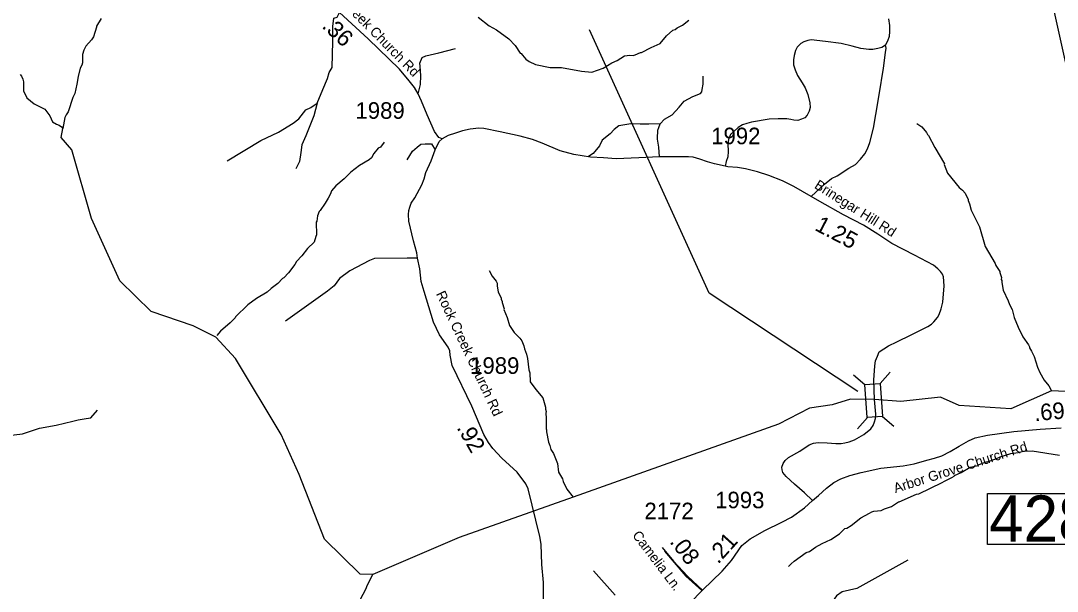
# Model space of a CAD drawing. Extents: x 1248089 to 1457196, y 820910 to 988753.
# Drawn here: x 1393514 to 1401339, y 903687 to 907996 of the extents above; entities that cross this region are included whole.
import ezdxf

# ---------------------------------------------------------------- set-up
doc = ezdxf.new("R2010")
doc.units = 0
for name, color, linetype in [('Exist Hydrographic Creek Single Shore', 7, 'Continuous'), ('Exist Hydrographic Misc Water Feature', 7, 'Continuous'), ('Exist Hydrographic River Shore', 7, 'Continuous'), ('Exist Road Non-System Type 51', 7, 'Continuous'), ('Exist Road Secondary Structure Standard Bridge CELL', 7, 'Continuous'), ('Exist Road Secondary Structure Standard Bridge Number Label', 7, 'Continuous'), ('Exist Road Secondary Type 51 Attributed', 7, 'Continuous'), ('Exist Road Secondary Type 51 Label', 7, 'Continuous'), ('Prop GRAU CAT1 Cell', 7, 'Continuous'), ('Prop Lane Lines', 7, 'Continuous')]:
    doc.layers.add(name, color=color, linetype=linetype)

msp = doc.modelspace()

# ---------------------------------------------------------------- linework, layer by layer
at = {"layer": 'Exist Hydrographic Creek Single Shore'}
for points in [[(1399958.8, 905136.2), (1399778.5, 905138.4), (1399641.1, 905094.3), (1399470, 905071), (1399234.9, 904950), (1397685.5, 904397), (1396823.9, 904092.5), (1396173, 903813.4), (1396076.9, 903815.3), (1395806.9, 904080.2), (1395616.9, 904569.8), (1395480.8, 904871.3), (1395134.8, 905446.2), (1394987.9, 905606.7), (1394814.8, 905692.3), (1394499.9, 905800.4), (1394262.8, 906031.8), (1394047.8, 906502.2), (1393899.8, 907020.6), (1393818.8, 907114.1), (1393832.8, 907180.6)], [(1402145, 905708.9), (1401789, 905440.3), (1401608, 905184.6), (1401296, 905201.8), (1400989, 905065.8), (1400598, 905090.1), (1400458, 905154), (1400158.4, 905119), (1399958.8, 905136.2)]]:
    msp.add_lwpolyline(points, dxfattribs=at)
at = {"layer": 'Exist Hydrographic Misc Water Feature'}
for points in [[(1396967.4, 908022.9), (1397049.9, 907957.2), (1397105.4, 907928), (1397199.8, 907858), (1397246.8, 907808.9), (1397285.5, 907750.1), (1397291.5, 907747.9), (1397303.2, 907735.7), (1397328.5, 907705.2), (1397352.2, 907688.7), (1397399.6, 907665.6), (1397511.2, 907643.2), (1397597.2, 907641.3), (1397746.6, 907613.9), (1397826.4, 907608.2), (1397911.1, 907638.3), (1397975.9, 907676.9), (1398016.4, 907696), (1398073.1, 907730.7), (1398113.3, 907735.8), (1398137.2, 907733.3), (1398153.3, 907737), (1398193.7, 907756), (1398201.7, 907755.8), (1398274.6, 907794.2), (1398340.8, 907823.2), (1398388.5, 907881.6), (1398437.4, 907924.6), (1398453.5, 907930.2), (1398469.8, 907941.8), (1398510.2, 907960.9), (1398559.1, 907999.8)], [(1394121.6, 908011.3), (1394085.6, 907954.5), (1394086, 907947.5), (1394063.8, 907875.1), (1394047.3, 907851.5), (1394006.3, 907804.4), (1393989.6, 907772.8), (1393980.9, 907741), (1393979.6, 907677.1), (1393975.2, 907661.2), (1393962.7, 907637.4), (1393948.1, 907575.5), (1393938.3, 907517.4), (1393921.5, 907446.7), (1393908.1, 907415.3), (1393872.8, 907307.1), (1393858.4, 907285.9), (1393846.6, 907265.8), (1393832.8, 907180.6)], [(1393509.6, 907589.5), (1393521.3, 907577.2), (1393530.8, 907555.1), (1393534.4, 907535), (1393534.9, 907467), (1393560.9, 907413.5), (1393616.8, 907369.2), (1393696.2, 907328.1), (1393734.8, 907278.7), (1393753.8, 907232.3), (1393783.4, 907213.7), (1393805.3, 907207.2), (1393823, 907194.8), (1393832.8, 907180.6)], [(1400278.4, 907220.3), (1400315.8, 907193.6), (1400352.9, 907152.8), (1400360.5, 907136.6), (1400368.3, 907128.4), (1400414.4, 907039.5), (1400487.7, 906913.9), (1400486.5, 906909.6), (1400510.2, 906845.5), (1400599.9, 906737.5), (1400623.4, 906717), (1400642.9, 906694.6), (1400665.9, 906646.2), (1400665.7, 906638.2), (1400677.2, 906613.9), (1400690.1, 906565.7), (1400753.4, 906440.3), (1400794.2, 906291.6), (1400871.4, 906161.9), (1400875.1, 906147.8), (1400906, 906101.2), (1400905.9, 906093.2), (1400917.1, 906057), (1400916.8, 906041), (1400920.6, 906032.9), (1400920.3, 906018.9), (1400931, 905960.7), (1400969.3, 905879.9), (1400978.6, 905851.7), (1400999.8, 905815.3), (1401014.5, 905755), (1401044.9, 905682.4), (1401079.4, 905609.7), (1401122, 905548.8), (1401129.7, 905532.6), (1401129.5, 905524.6), (1401145, 905500.3), (1401164.1, 905459.9), (1401190.4, 905379.4), (1401207.6, 905339), (1401240.3, 905282.3), (1401275.3, 905237.6), (1401296, 905201.8)], [(1396258.8, 907079.2), (1396230, 907041.8), (1396211.8, 907032.2), (1396180.9, 906992.9), (1396162.2, 906961.4), (1396145.8, 906945.7), (1396072.9, 906903.3), (1396005.8, 906852.9), (1395956.7, 906801.9), (1395892.5, 906748.9), (1395860.7, 906712.1), (1395852.2, 906688.3), (1395835.6, 906656.8), (1395812.7, 906617.3), (1395775.5, 906562.1), (1395767.3, 906554.3), (1395754.6, 906522.7), (1395749.8, 906482.8), (1395745.6, 906474.9), (1395747.5, 906378.8), (1395741.2, 906365), (1395730.3, 906323.2), (1395678, 906274.4), (1395636.1, 906221.4), (1395597.1, 906178.3), (1395584.6, 906154.6), (1395535.2, 906091.7), (1395500.4, 906054.5), (1395490.3, 906048.7), (1395455.5, 906011.6), (1395404.7, 905974.7), (1395374.1, 905946.9), (1395293, 905897.1), (1395227.9, 905850.6), (1395136, 905760.7), (1395131.9, 905752.8), (1395094.9, 905713.6), (1395023.6, 905651.3), (1394994.8, 905619.1)], [(1397051.8, 906110.2), (1397072.9, 906065.8), (1397104, 906029.1), (1397111.7, 906013), (1397111.2, 905991), (1397118.3, 905948.8), (1397141.3, 905900.4), (1397141.1, 905892.4), (1397148.8, 905876.2), (1397148.5, 905868.2), (1397163.5, 905819.9), (1397162.3, 905814.9), (1397187.7, 905754.2), (1397204.8, 905695.1), (1397239.6, 905640.4), (1397282.6, 905597.5), (1397298.2, 905577.2), (1397313.4, 905540.8), (1397317, 905518.7), (1397332.1, 905476.5), (1397339.3, 905444.3), (1397349.5, 905358.2), (1397357, 905336), (1397359.5, 905267.9), (1397402.3, 905211), (1397454.6, 905148.7), (1397475.4, 905077.5), (1397475.1, 905063.5), (1397480.7, 905045.5), (1397478.4, 905031.5), (1397481.6, 904993.5), (1397479.8, 904913.5), (1397483.7, 904905.4), (1397483.4, 904891.5), (1397497.6, 904813.2), (1397509.1, 904788.9), (1397516.4, 904756.8), (1397535.8, 904728.3), (1397566.1, 904651.8), (1397572.8, 904587.7), (1397603.7, 904535), (1397609.2, 904514.9), (1397636, 904458.4), (1397685.5, 904397)], [(1399309.5, 903873.8), (1399329.9, 903895.3), (1399354.3, 903914.8), (1399443.7, 903978.8), (1399467.9, 903986.3), (1399514.6, 904021.1), (1399565.7, 904048.9), (1399629.9, 904078.5), (1399694.9, 904121.1), (1399735.7, 904160.1), (1399751.8, 904163.8), (1399784.3, 904185.1), (1399857.5, 904241.4), (1399922.3, 904276), (1399938.5, 904287.7), (1399954.6, 904293.3), (1400010.7, 904296.1), (1400035, 904309.5), (1400087.5, 904328.3), (1400140.2, 904363.1), (1400144.6, 904362.1), (1400277.4, 904420), (1400293.5, 904423.7), (1400471.3, 904507.7), (1400487.6, 904519.4), (1400544.2, 904546.2), (1400560.4, 904555.8), (1400564.5, 904561.6), (1400613, 904584.6), (1400682.3, 904623.9), (1400742.2, 904637.7), (1400748.7, 904643.4), (1400802.8, 904664.4), (1400810.8, 904664.2), (1400875.3, 904686.7), (1400907.7, 904702), (1400988.2, 904728.2), (1401044.3, 904735), (1401084.6, 904746.1), (1401148.7, 904748.6), (1401356, 904716.1)], [(1396075.6, 903621.3), (1396121.4, 903708.2), (1396130.1, 903732), (1396173, 903813.4)]]:
    msp.add_lwpolyline(points, dxfattribs=at)
at = {"layer": 'Exist Hydrographic River Shore'}
msp.add_lwpolyline([(1402145, 905708.9), (1401737.1, 906659), (1401657.2, 906908), (1401583, 907145), (1401440, 907515.6), (1401303, 908129), (1401286, 908526.5), (1401353, 908925.8), (1401390.8, 909209.2), (1401280, 909452.4), (1401106.5, 909840.5), (1400720, 910199.1), (1400688.9, 910291.6), (1400674.1, 910466.2), (1400685.9, 910607.7), (1400717.3, 910749.1), (1400787, 911005.4)], dxfattribs=at)
at = {"layer": 'Exist Road Non-System Type 51'}
msp.add_line((1397838.3, 903840.4), (1398002.5, 903658.5), dxfattribs=at)
for points in [[(1395753, 907372.9), (1395795.4, 907476.4), (1395830, 907559), (1395843.3, 907604.4), (1395864.6, 907641.7), (1395870, 907839), (1395870, 907951), (1395878, 908015), (1395901.9, 908023), (1395921.3, 908058)], [(1400043.8, 907810.5), (1400060.9, 907843.2), (1400072.7, 907878.7), (1400075.1, 907911.9), (1400076.3, 907958.9), (1400068, 908010.5)], [(1396515.4, 907443.9), (1396533.1, 907514.4), (1396535.8, 907578.4), (1396530.5, 907653.1), (1396527.8, 907674.4), (1396543.8, 907717.1), (1396573.1, 907730.4), (1396671.7, 907754.4), (1396796.9, 907786.4)], [(1400043.8, 907810.5), (1400013.7, 907793.9), (1399985.3, 907784.7), (1399947.5, 907779), (1399916.8, 907779), (1399855.4, 907787), (1399791.6, 907804.2), (1399707.7, 907824.8), (1399589.6, 907838.6), (1399481.5, 907850.6), (1399455.6, 907846), (1399427.2, 907836.9), (1399403.6, 907823.1), (1399376.4, 907795.6), (1399363.4, 907771.5), (1399352.8, 907733.7), (1399346.9, 907700.5), (1399349.2, 907661.5), (1399359.9, 907624.8), (1399377.6, 907582.4), (1399413.6, 907527.9), (1399436.1, 907487.8), (1399456.1, 907439.7), (1399470.3, 907375.5), (1399472.7, 907340), (1399466.8, 907313.6), (1399451.4, 907281.5), (1399432.5, 907263.2), (1399408.9, 907251.7), (1399380.5, 907242.5), (1399351, 907244.8), (1399328.6, 907249.4), (1399297.9, 907254), (1399232.9, 907254), (1399163.2, 907252.8), (1399031.5, 907229.3), (1398996.1, 907220.2), (1398963, 907208.7), (1398929.9, 907189.2), (1398896.9, 907159.4), (1398873.2, 907135.3), (1398857.9, 907098.7), (1398853.2, 907066.6), (1398854.9, 907008.7), (1398851.4, 906968.6), (1398840.8, 906933), (1398831.3, 906898.6)], [(1399482.1, 906668.2), (1399582.5, 906762.2), (1399634.5, 906803.5), (1399677, 906825.3), (1399766.8, 906882.6), (1399815.2, 906910.1), (1399854.2, 906949.1), (1399887.3, 906990.3), (1399907.9, 907027.6), (1399923.3, 907076.9), (1399951.6, 907184.6), (1399969.4, 907287.8), (1399993.6, 907435.1), (1400028.4, 907636.3), (1400043.8, 907755.5), (1400047.3, 907788.7), (1400043.8, 907810.5)], [(1398341.7, 907217.9), (1398374.7, 907253.5), (1398432.3, 907286.1), (1398484.1, 907343.8), (1398522.5, 907388.1), (1398587.6, 907422.2), (1398645.5, 907446.7), (1398655, 907459.3), (1398659.3, 907477), (1398665.2, 907517.2), (1398666.4, 907577.6)], [(1395073.5, 906938.3), (1395326.7, 907090.3), (1395459.9, 907154.3), (1395571.8, 907220.9), (1395614.5, 907255.6), (1395667.8, 907322.3), (1395705.1, 907340.9), (1395753, 907372.9)], [(1395753, 907372.9), (1395726.4, 907276.9), (1395667.8, 907127.6), (1395635.8, 907058.3), (1395627.8, 906999.6), (1395619.8, 906932.9), (1395590.5, 906876.9)], [(1398341.7, 907217.9), (1398254.9, 907215), (1398189.9, 907215), (1398120.4, 907216.5), (1398028.7, 907201.7), (1397994.7, 907173.6), (1397965.2, 907141.1), (1397904.5, 907093.7), (1397883.9, 907050.8), (1397836.5, 906993.1), (1397799.6, 906970.9)], [(1398335.8, 906966.8), (1398331.1, 907041.3), (1398320.4, 907101), (1398320.4, 907125), (1398322.8, 907151.4), (1398322.8, 907169.7), (1398331.1, 907188.1), (1398341.7, 907217.9)], [(1396431.8, 906944.5), (1396471.8, 907011.1), (1396506.5, 907040.5), (1396535.8, 907064.5), (1396567.7, 907067.1), (1396615.7, 907067.1), (1396642.6, 907021.3)], [(1396510.3, 906201.7), (1396431.8, 906201.8), (1396184, 906199.1), (1396146.7, 906185.8), (1395997.5, 906105.8), (1395920.2, 906049.8), (1395880.2, 905993.8), (1395829.6, 905953.8), (1395512.5, 905727.2)], [(1393346.9, 904879.7), (1393398.6, 904864.8), (1393465, 904869.6), (1393526.7, 904876.7), (1393657.1, 904919.4), (1393782.7, 904940.8), (1393908.4, 904971.6), (1393948.7, 904981.1), (1394008, 904993), (1394043.6, 904997.7), (1394093.4, 905054.7)], [(1398373.9, 903990), (1398448.2, 903903.9), (1398534.2, 903802.2), (1398655.3, 903692.7)], [(1400212, 903922.5), (1400211.7, 903922.3), (1399826, 903708), (1399714.7, 903683.5), (1399672.3, 903652.6), (1399635.7, 903600.5), (1399585.5, 903538.7), (1399512.2, 903478.9), (1399413.8, 903395.9), (1399388.8, 903374.6), (1399336.7, 903378.5), (1399294.2, 903405.5), (1399188.2, 903511.7), (1399155.4, 903513.6), (1399124.5, 903494.3), (1399077.5, 903458.9), (1399035.8, 903422.9), (1399001.1, 903401.6), (1398967.7, 903373.2), (1398919.5, 903331.5), (1398885.3, 903285.8), (1398868, 903256.9), (1398837.2, 903199.6)]]:
    msp.add_lwpolyline(points, dxfattribs=at)
at = {"layer": 'Exist Road Secondary Structure Standard Bridge CELL'}
for p, q in [((1399801.8, 905321.7), (1399887.2, 905247.4)), ((1400077, 905340.8), (1400002.7, 905255.4)), ((1399906.4, 905000.3), (1399832.1, 904914.9)), ((1400019.3, 905008.1), (1400104.7, 904933.8))]:
    msp.add_line(p, q, dxfattribs=at)
msp.add_lwpolyline([(1400002.7, 905255.4), (1400019.8, 905008.1), (1399904.3, 905000.1), (1399887.2, 905247.4)], close=True, dxfattribs=at)
at = {"layer": 'Exist Road Secondary Structure Standard Bridge Number Label'}
msp.add_lwpolyline([(1399834, 905195.7), (1398712.2, 905937.5), (1397807.6, 907927.7)], dxfattribs=at)
msp.add_lwpolyline([(1400812.6, 904425.2), (1401741.5, 904425.2), (1401741.5, 904041.1), (1400812.6, 904041.1)], close=True, dxfattribs=at)
at = {"layer": 'Exist Road Secondary Type 51 Attributed'}
for points in [[(1396696.3, 907103.6), (1396670.6, 907114.7), (1396637.7, 907160.3), (1396581.8, 907285.8), (1396538.7, 907388.6), (1396515.4, 907443.9), (1396486, 907491.4), (1396446.3, 907542.4), (1396374, 907630), (1396136.2, 907859.3), (1395921.3, 908058), (1395808.2, 908189.3), (1395775.6, 908233.4), (1395739.4, 908303.4), (1395705.7, 908376), (1395665.2, 908509.3), (1395653.3, 908557), (1395623.8, 908639.3)], [(1399958.8, 905136.2), (1399953.4, 905281.2), (1399961.1, 905388.4), (1399968.2, 905427.4), (1399981.2, 905461.8), (1399995.5, 905495.2), (1400064.1, 905539.6), (1400128.8, 905572), (1400235.7, 905622.8), (1400363.3, 905685.9), (1400389.3, 905705.4), (1400407, 905722.6), (1400434.2, 905754.7), (1400448.3, 905777.6), (1400463.7, 905820), (1400475.5, 905870.4), (1400484.4, 905992.5), (1400480.8, 906061.3), (1400472.5, 906081.9), (1400458.4, 906101.4), (1400438.3, 906122), (1400404, 906149.5), (1400261.7, 906224.6), (1400091.6, 906314), (1399984.1, 906384), (1399876, 906451), (1399724.9, 906530.1), (1399546.5, 906631), (1399482.1, 906668.2), (1399350.4, 906743.3), (1399265.4, 906786.9), (1399162.6, 906825.8), (1399076.4, 906854.5), (1398986.6, 906877.4), (1398925.2, 906887.7), (1398852.6, 906892.9), (1398831.3, 906898.6), (1398752.8, 906914.1), (1398698.4, 906929), (1398641.7, 906950.8), (1398589.8, 906964.5), (1398555.5, 906966.8), (1398507.1, 906968), (1398335.8, 906966.8), (1398181.7, 906959.4), (1398010.4, 906953.7), (1397913.5, 906959.4), (1397815.5, 906966.3), (1397689.1, 906985.8), (1397587.5, 907013.3), (1397451.1, 907071.2), (1397377.9, 907097.5), (1397284.5, 907122.7), (1397133.4, 907157.1), (1397009.9, 907180.6), (1396973.3, 907184.1), (1396908.3, 907176), (1396848.1, 907163.4), (1396796.1, 907147.4), (1396740.6, 907127.9), (1396696.3, 907103.6)], [(1397464.1, 903429.4), (1397461.7, 903753.8), (1397447.6, 903890.2), (1397443.4, 904043.3), (1397434, 904100.6), (1397344.8, 904459.9), (1397327.1, 904497.8), (1397261.5, 904587.7), (1397146.9, 904692), (1397079, 904764.8), (1397046, 904809.5), (1397010.5, 904871.4), (1396920.8, 905084.6), (1396771.9, 905393), (1396756.6, 905469.8), (1396754.2, 905501.9), (1396741.2, 905531.7), (1396675.7, 905622.8), (1396631.4, 905719.7), (1396559.3, 905951.2), (1396537.5, 906027.5), (1396528, 906121.5), (1396510.3, 906201.7), (1396505.6, 906244.1), (1396478.4, 906334.7), (1396444.7, 906482), (1396441.2, 906532.4), (1396443.6, 906562.2), (1396450.6, 906587.4), (1396462.4, 906618.4), (1396488.4, 906658.5), (1396543.4, 906756.5), (1396559.9, 906801.2), (1396571.7, 906850.5), (1396611.9, 906936.5), (1396642.6, 907021.3), (1396673.1, 907084.3), (1396696.3, 907103.6)], [(1399492.2, 904371.7), (1399431.9, 904431.3), (1399355.2, 904495.5), (1399292.5, 904555.1), (1399266.6, 904584.9), (1399261.8, 904604.4), (1399260.7, 904623.8), (1399268.9, 904652.5), (1399285.5, 904674.3), (1399309.1, 904696.1), (1399394.7, 904744.8), (1399466.8, 904792.9), (1399498.7, 904805.5), (1399534.1, 904810.1), (1399601.4, 904809), (1399668.8, 904802.1), (1399707.7, 904803.2), (1399734.9, 904807.8), (1399768, 904815.9), (1399808.1, 904831.9), (1399880.2, 904872), (1399932.7, 904915), (1399950.5, 904940.2), (1399958.7, 904966.6), (1399968.2, 904992.9), (1399970.5, 905025), (1399958.8, 905136.2)], [(1399492.2, 904371.7), (1399535.9, 904409.5), (1399597.3, 904466.8), (1399651.6, 904508.1), (1399704.2, 904537.3), (1399772.7, 904560.2), (1399858.9, 904584.3), (1400007.8, 904616.4), (1400177.2, 904635.3), (1400258.8, 904649.1), (1400355.6, 904676.6), (1400412.3, 904692.6), (1400466.6, 904711), (1400531.6, 904743.1), (1400598.9, 904783.2), (1400669.2, 904823.9), (1400718.8, 904845.7), (1400812.1, 904866.3), (1401010.6, 904892.7), (1401210.8, 904911.6), (1401367.9, 904921.9)], [(1398661.1, 903694.7), (1398809.5, 903838.6), (1398880.9, 903918.3), (1398957.7, 904031.8), (1399020.3, 904083.4), (1399131.3, 904145.3), (1399258.9, 904209.5), (1399332.7, 904247.9), (1399431.9, 904316.6), (1399492.2, 904371.7)], [(1398357.6, 904017.7), (1398442.2, 903914.1), (1398546.8, 903801.7), (1398661.1, 903694.7)], [(1398312.8, 903227.1), (1398316.9, 903250.6), (1398316.9, 903307.9), (1398320.4, 903329.7), (1398339.3, 903351.5), (1398383, 903395), (1398474, 903492.5), (1398565.5, 903596.2), (1398661.1, 903694.7)]]:
    msp.add_lwpolyline(points, dxfattribs=at)

# ---------------------------------------------------------------- texts
at = {"layer": 'Exist Road Secondary Structure Standard Bridge Number Label'}
msp.add_text('428', height=350, dxfattribs=at).set_placement((1400825.1, 904060.8))
at = {"layer": 'Exist Road Secondary Type 51 Label'}
for s, rotation, p in [('Rock Creek Church Rd', 314.63146, (1395755.5, 908299.8)), ('Brinegar Hill Rd', 327.57855, (1399499.7, 906736)), ('Rock Creek Church Rd', 295.20358, (1396647.4, 905933.9)), ('Arbor Grove Church Rd', 17.75866, (1400117.3, 904428)), ('Camelia Ln.', 307.1987, (1398127.3, 904109.3))]:
    msp.add_text(s, height=75, rotation=rotation, dxfattribs=at).set_placement(p)
at = {"layer": 'Prop GRAU CAT1 Cell'}
for s, rotation, p in [('.36', 317.24946, (1395781.5, 907947.1)), ('1.25', 332.38424, (1399501.1, 906417.6)), ('.69', 5.39652, (1401169.7, 904971)), ('.92', 299.79008, (1396802.6, 904922.4)), ('.21', 48.10744, (1398779.7, 903887.8)), ('.08', 307.28443, (1398408.8, 904059.6))]:
    msp.add_text(s, height=125, rotation=rotation, dxfattribs=at).set_placement(p)
at = {"layer": 'Prop Lane Lines'}
for s, p in [('1989', (1396041.3, 907255.2)), ('1992', (1398726.6, 907063.1)), ('1989', (1396906.9, 905329.1)), ('1993', (1398756.7, 904314)), ('2172', (1398222.4, 904231.1))]:
    msp.add_text(s, height=125, dxfattribs=at).set_placement(p)

doc.saveas('drawing.dxf')
